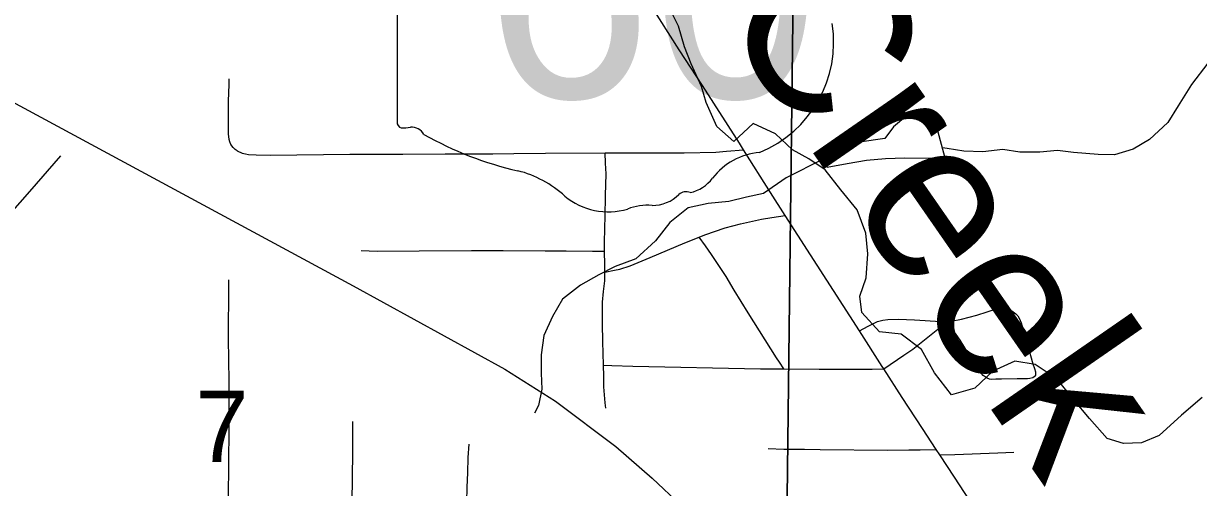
# Model space of a CAD drawing. Extents: x 0 to 34, y 0 to 22.
# Drawn here: x 13.4 to 14.087, y 18.701 to 18.972 of the extents above; entities that cross this region are included whole.
import ezdxf

# ---------------------------------------------------------------- set-up
doc = ezdxf.new("R2010")
doc.units = 0
for name, color, linetype in [('GM_X_City_Street', 7, 'Continuous'), ('GM_X_Minor_Lake', 7, 'Continuous'), ('GM_X_Minor_River', 7, 'Continuous'), ('GM_X_Minor_River_Text', 7, 'Continuous'), ('GM_X_Rail_Line', 7, 'Continuous'), ('GM_X_Section', 7, 'Continuous'), ('GM_X_Section_Text', 7, 'Continuous'), ('GM_X_State_Route', 7, 'Continuous'), ('GM_X_State_Shield', 7, 'Continuous')]:
    doc.layers.add(name, color=color, linetype=linetype)

msp = doc.modelspace()

# ---------------------------------------------------------------- linework, layer by layer
at = {"layer": 'GM_X_City_Street'}
for points in [[(13.52502, 18.89784), (13.52374, 18.89867), (13.52254, 18.89986), (13.52126, 18.90161), (13.52065, 18.90304), (13.52019, 18.90459), (13.5199, 18.90772), (13.5198, 18.91091), (13.51985, 18.92699), (13.5203, 18.93662), (13.52028, 18.93994)], [(13.52502, 18.89784), (13.52787, 18.89649), (13.52991, 18.89604), (13.53168, 18.89579), (13.53608, 18.89551), (13.54426, 18.89532), (13.57542, 18.89569), (13.59086, 18.89583), (13.6219, 18.89591), (13.64669, 18.89603), (13.659, 18.89607), (13.67449, 18.89619), (13.68681, 18.89632), (13.70541, 18.89645), (13.74022, 18.89659), (13.75212, 18.89664), (13.7864, 18.89669), (13.80497, 18.89713), (13.81114, 18.89763), (13.82118, 18.89844)], [(13.74056, 18.74713), (13.74018, 18.75024), (13.73954, 18.75957), (13.73948, 18.76584), (13.7393, 18.77239), (13.7391, 18.77933), (13.73892, 18.78596), (13.73862, 18.79677), (13.73861, 18.80617), (13.73875, 18.80929), (13.73935, 18.81547), (13.73959, 18.8186), (13.73995, 18.8217), (13.74011, 18.82484), (13.74009, 18.82684), (13.74005, 18.83112), (13.73984, 18.8391), (13.7398, 18.84053), (13.73992, 18.84681), (13.73999, 18.84989), (13.74005, 18.85296), (13.74016, 18.85925), (13.74048, 18.87177), (13.74076, 18.88432), (13.74048, 18.89059), (13.74022, 18.89659)], [(13.37219, 18.83847), (13.40375, 18.87411), (13.42185, 18.89499)], [(13.74009, 18.82684), (13.74567, 18.82792), (13.7489, 18.82853), (13.75493, 18.83059), (13.76658, 18.83542), (13.78686, 18.84397), (13.79523, 18.84733), (13.79849, 18.84864), (13.81034, 18.85267), (13.81937, 18.85518), (13.83161, 18.8578), (13.83774, 18.85879), (13.84561, 18.86005)], [(13.84473, 18.77019), (13.8422, 18.77401), (13.84048, 18.7766), (13.82388, 18.80302), (13.81577, 18.81633), (13.81093, 18.82432), (13.80759, 18.82955), (13.80239, 18.83722), (13.79884, 18.84224), (13.79523, 18.84733)], [(13.59759, 18.83957), (13.60683, 18.83919), (13.63152, 18.83932), (13.66214, 18.83946), (13.68058, 18.83945), (13.7051, 18.83931), (13.7174, 18.83936), (13.7328, 18.83918), (13.73984, 18.8391)], [(13.51987, 18.69448), (13.52025, 18.73502), (13.52037, 18.76306), (13.51992, 18.78801), (13.5201, 18.81919), (13.52013, 18.82232)], [(13.94078, 18.79809), (13.94269, 18.79815), (13.94875, 18.79921), (13.95773, 18.80164), (13.96361, 18.80354), (13.96949, 18.80543), (13.97243, 18.80586), (13.97394, 18.80571), (13.97529, 18.80548), (13.97808, 18.80424), (13.98056, 18.80236), (13.98162, 18.80125), (13.98241, 18.79994), (13.98364, 18.79713), (13.98702, 18.78511), (13.99047, 18.7732), (13.99139, 18.77031), (13.99188, 18.76839), (13.99202, 18.76771), (13.99193, 18.76657), (13.99165, 18.76592), (13.99115, 18.76543), (13.99042, 18.76498), (13.98861, 18.76457), (13.98738, 18.76442), (13.9812, 18.76426), (13.97199, 18.76405), (13.96884, 18.76405), (13.96634, 18.76396), (13.96501, 18.7642), (13.96368, 18.76467), (13.9625, 18.76546), (13.96126, 18.76631), (13.95937, 18.76866), (13.95775, 18.77137), (13.95613, 18.77394), (13.9544, 18.77649), (13.94783, 18.78701), (13.94086, 18.79694)], [(13.88901, 18.79239), (13.89415, 18.79509), (13.89962, 18.79796), (13.90259, 18.79872), (13.90564, 18.79905), (13.91183, 18.79918), (13.92112, 18.79891), (13.93658, 18.79794), (13.94078, 18.79809)], [(13.90324, 18.77016), (13.91486, 18.77811), (13.92018, 18.78178), (13.93282, 18.79179), (13.94078, 18.79809)], [(13.7393, 18.77239), (13.74404, 18.77221), (13.75645, 18.77173), (13.83114, 18.77028), (13.84473, 18.77019), (13.86537, 18.77005), (13.89339, 18.76998), (13.89649, 18.77004), (13.90324, 18.77016)], [(13.5884, 18.599), (13.59043, 18.60243), (13.59175, 18.60639), (13.59227, 18.61064), (13.59207, 18.63344), (13.59218, 18.65198), (13.592, 18.67052), (13.59208, 18.68289), (13.59245, 18.70456), (13.59256, 18.72312), (13.59256, 18.73513), (13.59256, 18.73664), (13.59256, 18.73928)], [(13.65936, 18.69223), (13.65952, 18.70096), (13.65985, 18.70935), (13.66018, 18.71824), (13.66067, 18.72615)], [(13.83556, 18.72349), (13.84473, 18.72323), (13.85691, 18.72311), (13.86607, 18.72299), (13.90564, 18.72258), (13.91791, 18.72274), (13.92447, 18.72282), (13.9339, 18.72294)], [(13.93599, 18.71974), (13.9447, 18.72003), (13.96989, 18.7209), (13.9793, 18.72146)]]:
    msp.add_lwpolyline(points, dxfattribs=at)
at = {"layer": 'GM_X_Minor_Lake'}
for points in [[(13.93911, 18.89354), (13.93428, 18.91181), (13.92443, 18.91644), (13.9161, 18.91801), (13.90885, 18.91198), (13.90389, 18.90517), (13.88907, 18.90298), (13.8754, 18.90079), (13.86743, 18.89894), (13.86777, 18.8921), (13.87003, 18.88828), (13.8818, 18.89049), (13.89319, 18.89231), (13.9042, 18.89338), (13.91559, 18.89369)], [(13.91559, 18.89369), (13.93911, 18.89354)]]:
    msp.add_lwpolyline(points, dxfattribs=at)
at = {"layer": 'GM_X_Minor_River'}
for points in [[(14.08954, 18.75339), (14.07747, 18.74303), (14.06427, 18.73115), (14.05405, 18.7269), (14.04342, 18.72644), (14.03389, 18.7294), (14.02354, 18.74111), (14.01433, 18.75207), (14.00473, 18.76417), (13.99174, 18.77281), (13.97995, 18.77463), (13.96708, 18.76883), (13.95653, 18.75886), (13.94289, 18.75496), (13.9329, 18.76781), (13.92519, 18.78144), (13.91334, 18.79048), (13.90079, 18.7919), (13.89044, 18.80323), (13.88922, 18.81273), (13.89293, 18.8234), (13.89396, 18.83747), (13.89271, 18.84963), (13.88766, 18.86328), (13.87807, 18.87499), (13.86885, 18.88671), (13.8593, 18.8931), (13.84976, 18.89835), (13.8398, 18.90778), (13.82684, 18.91377), (13.81553, 18.90342), (13.80558, 18.91209), (13.79938, 18.92611), (13.79664, 18.9356), (13.79046, 18.94886), (13.78658, 18.95871), (13.78306, 18.97085), (13.77649, 18.98411)], [(14.09271, 18.94918), (14.08315, 18.9367), (14.0755, 18.92421), (14.06938, 18.91436), (14.0587, 18.90455), (14.04918, 18.89891), (14.03816, 18.89556), (14.02868, 18.89562), (14.01426, 18.89685), (14.00478, 18.89806), (13.99453, 18.89698), (13.98277, 18.89706), (13.97291, 18.89864), (13.96114, 18.8972), (13.95014, 18.89765), (13.94028, 18.89923), (13.93752, 18.89958)], [(13.86772, 18.89301), (13.84609, 18.88197), (13.83276, 18.87294), (13.82288, 18.87072), (13.81262, 18.86813), (13.80047, 18.86707), (13.7887, 18.86448), (13.77803, 18.85581), (13.76962, 18.84522), (13.75818, 18.83465), (13.74602, 18.83017), (13.73651, 18.82529), (13.72585, 18.81928), (13.71518, 18.81098), (13.70944, 18.80076), (13.70445, 18.78977), (13.70287, 18.77838), (13.70281, 18.76773), (13.70314, 18.75823), (13.7012, 18.74874), (13.69889, 18.74419)]]:
    msp.add_lwpolyline(points, dxfattribs=at)
at = {"layer": 'GM_X_Rail_Line'}
msp.add_lwpolyline([(13.2404, 19.00908), (13.30728, 18.97287), (13.38065, 18.93337), (13.59279, 18.8187), (13.68154, 18.77009), (13.71117, 18.75124), (13.74654, 18.72472), (13.76773, 18.70622), (13.78466, 18.69019), (13.80236, 18.67223), (13.81891, 18.65351), (13.8334, 18.63581), (13.88555, 18.57297), (14.04503, 18.37569), (14.08659, 18.32516), (14.10031, 18.30951)], dxfattribs=at)
at = {"layer": 'GM_X_Section'}
for points in [[(13.85109, 19.07319), (13.83937, 18.07027), (12.8229, 18.08062), (12.83006, 19.08281)], [(14.85583, 19.05974), (14.84601, 18.05685), (13.83937, 18.07027), (13.85109, 19.07319)]]:
    msp.add_lwpolyline(points, close=True, dxfattribs=at)
at = {"layer": 'GM_X_State_Route'}
msp.add_lwpolyline([(13.97111, 18.66474), (13.96782, 18.67047), (13.96411, 18.67636), (13.95625, 18.6888), (13.94452, 18.70667), (13.93599, 18.71974), (13.9339, 18.72294), (13.9259, 18.73519), (13.91407, 18.75338), (13.90324, 18.77016), (13.90229, 18.77163), (13.88901, 18.79239), (13.87385, 18.8161), (13.86034, 18.83695), (13.84561, 18.86005), (13.83698, 18.87354), (13.82118, 18.89844), (13.81874, 18.90228), (13.7971, 18.93621), (13.78356, 18.95705), (13.76703, 18.98323)], dxfattribs=at)
at = {"layer": 'GM_X_State_Shield'}
msp.add_line((13.61854, 19.11493), (13.61854, 18.91481), dxfattribs=at)
for centre, radius, start, end in [((13.80395, 18.96152), 0.06994, 292.30889, 8.98584), ((13.62159, 18.91437), 0.00308, 171.95839, 258.30661), ((13.62205, 18.93485), 0.02352, 267.33899, 280.60386), ((13.62686, 18.90326), 0.00848, 29.74838, 93.27175), ((13.73392, 19.08306), 0.20192, 240.41292, 257.1985), ((13.83344, 18.85863), 0.0383, 94.40312, 142.57675), ((13.67372, 18.82491), 0.06318, 47.18416, 75.83597), ((13.78491, 18.89541), 0.0226, 282.87319, 323.27711), ((13.74205, 18.90227), 0.04009, 230.70037, 286.29184), ((13.76815, 18.88729), 0.02136, 268.77702, 315.54927), ((13.78747, 18.8679), 0.00601, 65.75173, 132.64842), ((13.76522, 18.83308), 0.03294, 85.69512, 111.20995)]:
    msp.add_arc(centre, radius, start, end, dxfattribs=at)

# ---------------------------------------------------------------- texts
at = {"layer": 'GM_X_Minor_River_Text'}
msp.add_text('Creek', height=0.094733, rotation=304.73512, dxfattribs=at).set_placement((13.80476, 18.9788))
at = {"layer": 'GM_X_Section_Text'}
msp.add_text('7', height=0.04186, rotation=0.00001, dxfattribs=at).set_placement((13.50054, 18.71558))
at = {"layer": 'GM_X_State_Shield'}
msp.add_text('60', height=0.131836, dxfattribs=at).set_placement((13.66957, 18.92892))

doc.saveas('drawing.dxf')
